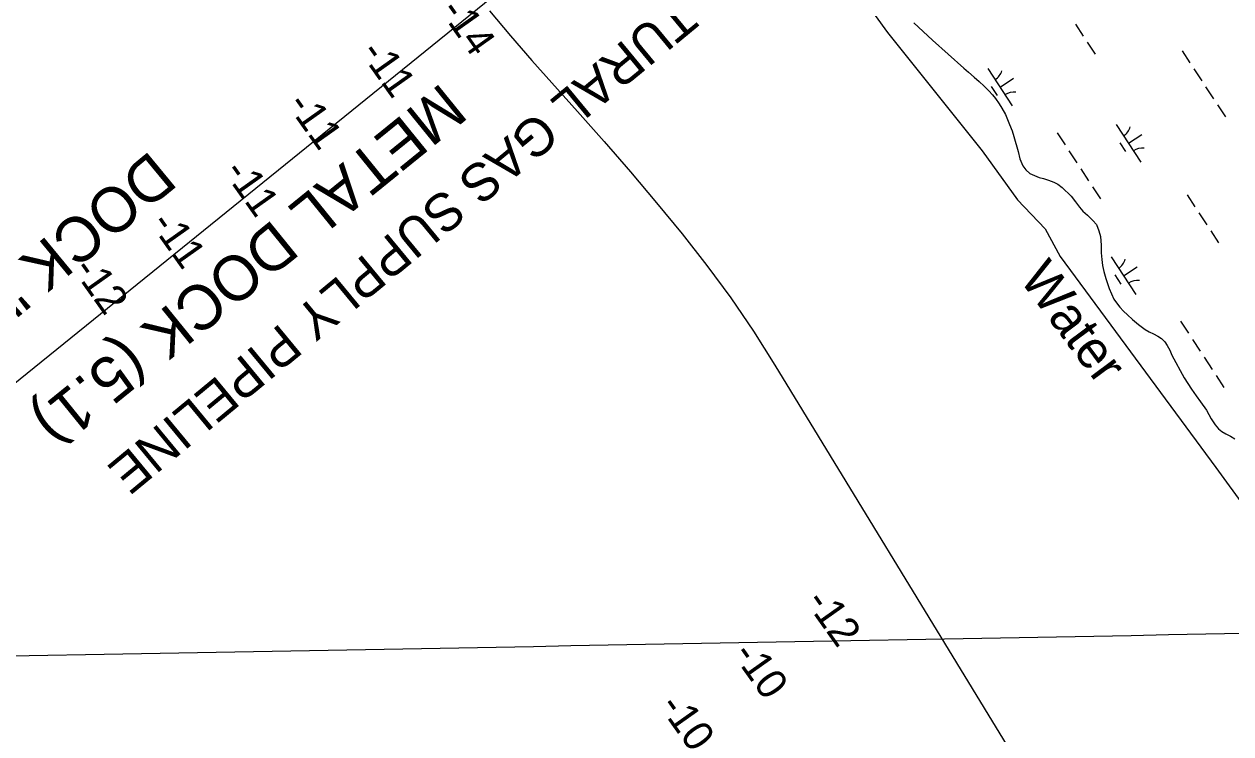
# Model space of a CAD drawing. Extents: x 3945642 to 3966284, y 206476 to 228921.
# Drawn here: x 3954881 to 3956224, y 218265 to 219055 of the extents above; entities that cross this region are included whole.
import ezdxf

# ---------------------------------------------------------------- set-up
doc = ezdxf.new("R2010")
doc.units = 0
for name, color, linetype in [('V-CHAN-NAID', 7, 'Continuous'), ('V-GRID-MAJR', 7, 'Continuous'), ('V-RIVR-EDGE', 7, 'Continuous'), ('V-RIVR-IDEN', 7, 'Continuous'), ('V-RIVR-RANG', 7, 'Continuous'), ('V-TOPO-MINR', 7, 'Continuous'), ('V-UTIL-IDEN', 7, 'Continuous'), ('V-UTIL-LINE', 7, 'Continuous'), ('V-WETL-SWMP', 7, 'Continuous')]:
    doc.layers.add(name, color=color, linetype=linetype)

msp = doc.modelspace()

# ---------------------------------------------------------------- linework, layer by layer
at = {"layer": 'V-GRID-MAJR'}
msp.add_spline([(3951300.5, 218285.9), (3951621.8, 218291.8), (3956944.9, 218389.8), (3962268.1, 218488.5), (3962294.4, 218489)], degree=3, dxfattribs=at)
at = {"layer": 'V-RIVR-EDGE'}
msp.add_lwpolyline([(3955705.2, 219241.5), (3955724.2, 219208.3), (3955841.8, 219045.7), (3955947.4, 218913.9), (3955986.6, 218859.3), (3956017.5, 218827.2), (3956034.1, 218796.3), (3956207.4, 218561.3), (3956348.7, 218367.8), (3956377.2, 218339.3), (3956397.4, 218310.8), (3956415.2, 218277.5), (3956441.3, 218253.8)], dxfattribs=at)
at = {"layer": 'V-TOPO-MINR'}
msp.add_lwpolyline([(3955398.9, 219070), (3955422.1, 219042.1), (3955445.9, 219014.7), (3955496.9, 218957.9), (3955526.6, 218924.4), (3955555.9, 218890.5), (3955584.8, 218856.2), (3955613.4, 218821.6), (3955640.9, 218786.3), (3955667.5, 218750.3), (3955692.6, 218713.3), (3955716.6, 218675.5), (3955966.9, 218264.9), (3956019, 218179.9)], dxfattribs=at)
at = {"layer": 'V-UTIL-LINE'}
msp.add_line((3954671.9, 218495), (3955749.6, 219367.2), dxfattribs=at)
at = {"layer": 'V-WETL-SWMP'}
for p, q in [((3955871.1, 219056.5), (3955892, 219037.2)), ((3956051.1, 219055), (3956059.9, 219041.7)), ((3955892, 219037.2), (3955926.8, 219006)), ((3956064.3, 219035), (3956073, 219021.6)), ((3956169.9, 219025.3), (3956178.7, 219011.9)), ((3955926.8, 219006), (3955932.1, 219001.7)), ((3955932.1, 219001.7), (3955938.5, 218996)), ((3955938.5, 218996), (3955944, 218991.2)), ((3955953.5, 219005.8), (3955980.9, 218964)), ((3955967.2, 218984.9), (3955982.3, 218994.8)), ((3956183.1, 219005.2), (3956191.9, 218991.8)), ((3955944, 218991.2), (3955949.5, 218985.9)), ((3955949.5, 218985.9), (3955954.6, 218980.9)), ((3955954.6, 218980.9), (3955958.8, 218976.4)), ((3955957.5, 218985.7), (3955964.1, 218975.6)), ((3956196.2, 218985.1), (3956205, 218971.8)), ((3955958.8, 218976.4), (3955962.3, 218972.2)), ((3955962.3, 218972.2), (3955966.3, 218966.4)), ((3955966.3, 218966.4), (3955969.3, 218961.6)), ((3955969.3, 218961.6), (3955973.2, 218954.4)), ((3955973.2, 218954.4), (3955977.9, 218943.4)), ((3956209.4, 218965.1), (3956218.2, 218951.7)), ((3955977.9, 218943.4), (3955980.8, 218936.3)), ((3956096.6, 218943.3), (3956124, 218901.4)), ((3955980.8, 218936.3), (3955982.5, 218930.1)), ((3955982.5, 218930.1), (3955984.1, 218924.6)), ((3956030.8, 218934.1), (3956039.6, 218920.8)), ((3956110.3, 218922.4), (3956125.3, 218932.2)), ((3955984.1, 218924.6), (3955986, 218918.4)), ((3955986, 218918.4), (3955987.3, 218913.2)), ((3955987.3, 218913.2), (3955989.2, 218905.2)), ((3956043.9, 218914.1), (3956052.7, 218900.7)), ((3956100.5, 218923.1), (3956107.1, 218913.1)), ((3955989.2, 218905.2), (3955992.7, 218897.4)), ((3955992.7, 218897.4), (3955996.1, 218893)), ((3955996.1, 218893), (3956000.6, 218888.7)), ((3956000.6, 218888.7), (3956005.5, 218886.5)), ((3956005.5, 218886.5), (3956010.9, 218884.5)), ((3956057.1, 218894), (3956065.9, 218880.6)), ((3956010.9, 218884.5), (3956015.5, 218883.1)), ((3956015.5, 218883.1), (3956021.1, 218881.4)), ((3956021.1, 218881.4), (3956027.3, 218879)), ((3956027.3, 218879), (3956031.6, 218876.8)), ((3956031.6, 218876.8), (3956036.6, 218873.3)), ((3956036.6, 218873.3), (3956046.6, 218863.6)), ((3956070.3, 218873.9), (3956079, 218860.5)), ((3956046.6, 218863.6), (3956051.2, 218857.4)), ((3956175.5, 218865.2), (3956184.3, 218851.8)), ((3956051.2, 218857.4), (3956055.7, 218851.2)), ((3956055.7, 218851.2), (3956059.3, 218847)), ((3956059.3, 218847), (3956064.5, 218842.4)), ((3956188.6, 218845.1), (3956197.4, 218831.7)), ((3956064.5, 218842.4), (3956070.6, 218836.6)), ((3956070.6, 218836.6), (3956074.5, 218831.8)), ((3956074.5, 218831.8), (3956077.4, 218825.1)), ((3956077.4, 218825.1), (3956079.1, 218818.6)), ((3956079.1, 218818.6), (3956080, 218808.9)), ((3956201.8, 218825), (3956210.6, 218811.7)), ((3956080, 218808.9), (3956080, 218800.3)), ((3956080, 218800.3), (3956080.5, 218793.1)), ((3956080.5, 218793.1), (3956081.4, 218786.5)), ((3956091, 218795.9), (3956118.4, 218754.1)), ((3956081.4, 218786.5), (3956082.8, 218779.5)), ((3956082.8, 218779.5), (3956084.9, 218771.8)), ((3956104.7, 218775), (3956119.8, 218784.8)), ((3956084.9, 218771.8), (3956086.4, 218767.3)), ((3956086.4, 218767.3), (3956088.6, 218760.8)), ((3956095, 218775.8), (3956101.6, 218765.7)), ((3956088.6, 218760.8), (3956094.1, 218748.8)), ((3956094.1, 218748.8), (3956096.9, 218744.6)), ((3956096.9, 218744.6), (3956100.5, 218740.1)), ((3956100.5, 218740.1), (3956104.8, 218735.6)), ((3956104.8, 218735.6), (3956109.1, 218731.4)), ((3956109.1, 218731.4), (3956114.9, 218726.1)), ((3956114.9, 218726.1), (3956121.5, 218720.5)), ((3956168.3, 218724.2), (3956177.1, 218710.8)), ((3956121.5, 218720.5), (3956128.9, 218715.2)), ((3956128.9, 218715.2), (3956133.2, 218712.6)), ((3956133.2, 218712.6), (3956138, 218710.3)), ((3956138, 218710.3), (3956143.1, 218707.8)), ((3956143.1, 218707.8), (3956147.2, 218704.9)), ((3956147.2, 218704.9), (3956150.7, 218701.4)), ((3956150.7, 218701.4), (3956153.5, 218697.4)), ((3956153.5, 218697.4), (3956156.3, 218692)), ((3956181.5, 218704.1), (3956190.2, 218690.8)), ((3956156.3, 218692), (3956158.7, 218686.5)), ((3956158.7, 218686.5), (3956172.4, 218661.1)), ((3956194.6, 218684.1), (3956203.4, 218670.7)), ((3956172.4, 218661.1), (3956180.6, 218648.6)), ((3956207.8, 218664), (3956216.5, 218650.6)), ((3956180.6, 218648.6), (3956185.7, 218641.3)), ((3956185.7, 218641.3), (3956190.4, 218634.7)), ((3956190.4, 218634.7), (3956197, 218625.1)), ((3956197, 218625.1), (3956202.4, 218615.6)), ((3956202.4, 218615.6), (3956206.9, 218608.9)), ((3956206.9, 218608.9), (3956210.6, 218604.5)), ((3956210.6, 218604.5), (3956214.3, 218601.5)), ((3956214.3, 218601.5), (3956218.8, 218599)), ((3956218.8, 218599), (3956224, 218596.4)), ((3956224, 218596.4), (3956228.7, 218593.4))]:
    msp.add_line(p, q, dxfattribs=at)
for centre, start, end in [((3955952.3, 219008.1), 302.4575, 344.0011), ((3955982.6, 218961.9), 82.4574, 124.0011), ((3956095.4, 218945.6), 302.4575, 344.0011), ((3956125.6, 218899.4), 82.4574, 124.0011), ((3956089.8, 218798.2), 302.4575, 344.0011), ((3956120.1, 218752), 82.4574, 124.0011)]:
    msp.add_arc(centre, 17.6, start, end, dxfattribs=at)

# ---------------------------------------------------------------- texts
at = {"layer": 'V-CHAN-NAID'}
for s, rotation, p in [('METAL DOCK (5.1)', 219.029, (3955345.7, 218990.9)), ('DOCK "B"', 219.5401, (3955021.7, 218915.4))]:
    msp.add_text(s, height=50, rotation=rotation, dxfattribs=at).set_placement(p)
at = {"layer": 'V-RIVR-IDEN'}
msp.add_text('Water', height=42, rotation=306.6446, dxfattribs=at).set_placement((3955987.8, 218771.4))
at = {"layer": 'V-RIVR-RANG'}
for s, rotation, p in [('-14', 305.3228, (3955342.8, 219069.9)), ('-11', 305.3228, (3955254, 219023.4)), ('-11', 305.3228, (3955172.4, 218965.5)), ('-11', 305.3228, (3955101.9, 218890.7)), ('-11', 305.3228, (3955020.3, 218832.9)), ('-12', 305.3228, (3954933.9, 218781.9)), ('-12', 305.3239, (3955749.7, 218412)), ('-10', 305.3239, (3955668.7, 218353.4)), ('-10', 305.3239, (3955586.9, 218295.5))]:
    msp.add_text(s, height=33.5, rotation=rotation, dxfattribs=at).set_placement(p)
at = {"layer": 'V-UTIL-IDEN'}
msp.add_text('SOUTHERN NATURAL GAS SUPPLY PIPELINE', height=42, rotation=219.5731, dxfattribs=at).set_placement((3955921.7, 219347.2))

doc.saveas('drawing.dxf')
